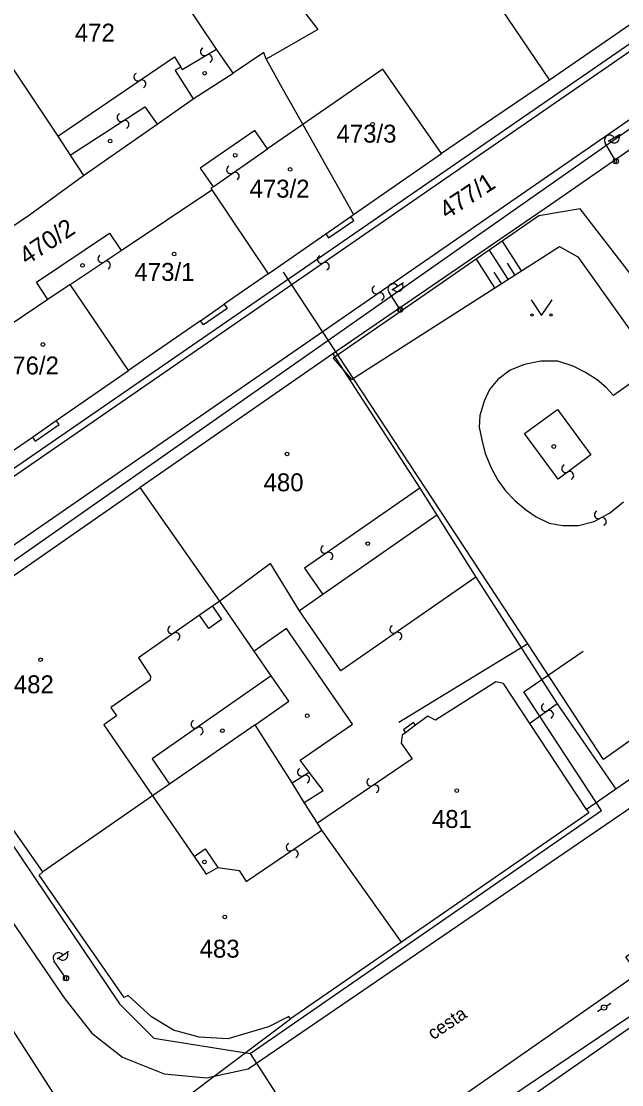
# Model space of a CAD drawing. Extents: x -469926 to -462499, y -1098642 to -1092733.
# Drawn here: x -464574.1 to -464517.1, y -1094761.4 to -1094660.5 of the extents above; entities that cross this region are included whole.
import ezdxf

# ---------------------------------------------------------------- set-up
doc = ezdxf.new("R2010")
doc.units = 0
for name, color, linetype in [('Vrstva 1', 7, 'Continuous'), ('Vrstva 13', 7, 'Continuous'), ('Vrstva 14', 7, 'Continuous'), ('Vrstva 16', 7, 'Continuous'), ('Vrstva 25', 7, 'Continuous'), ('Vrstva 29', 7, 'Continuous'), ('Vrstva 4', 7, 'Continuous'), ('Vrstva 40', 7, 'Continuous'), ('Vrstva 48', 7, 'Continuous'), ('Vrstva 50', 7, 'Continuous'), ('Vrstva 51', 7, 'Continuous'), ('Vrstva 55', 7, 'Continuous'), ('Vrstva 6', 7, 'Continuous'), ('Vrstva 8', 7, 'Continuous')]:
    doc.layers.add(name, color=color, linetype=linetype)

msp = doc.modelspace()

# ---------------------------------------------------------------- linework, layer by layer
at = {"layer": 'Vrstva 1'}
for p, q in [((-464556.36, -1094647.56), (-464545.92, -1094661.25)), ((-464555.54, -1094663.11), (-464562.95, -1094652.04)), ((-464507.41, -1094654.67), (-464523.92, -1094666.05)), ((-464529.67, -1094657.56), (-464523.92, -1094666.05)), ((-464577.16, -1094661.59), (-464570.6, -1094671.38)), ((-464545.92, -1094661.25), (-464550.81, -1094664.06)), ((-464553.96, -1094665.39), (-464555.54, -1094663.11)), ((-464551.05, -1094663.44), (-464553.96, -1094665.39)), ((-464550.81, -1094664.06), (-464551.05, -1094663.44)), ((-464550.81, -1094664.06), (-464549.34, -1094666.76)), ((-464557.73, -1094667.84), (-464553.96, -1094665.39)), ((-464539.74, -1094665), (-464547.35, -1094670.27)), ((-464534.19, -1094673), (-464539.74, -1094665)), ((-464549.34, -1094666.76), (-464547.35, -1094670.27)), ((-464523.92, -1094666.05), (-464529.32, -1094669.68)), ((-464561.17, -1094670.24), (-464557.73, -1094667.84)), ((-464529.32, -1094669.68), (-464534.19, -1094673)), ((-464568.15, -1094675.11), (-464561.17, -1094670.24)), ((-464551.89, -1094670.83), (-464557.08, -1094674.42)), ((-464550.68, -1094672.58), (-464551.89, -1094670.83)), ((-464547.35, -1094670.27), (-464550.68, -1094672.58)), ((-464547.35, -1094670.27), (-464542.52, -1094678.8)), ((-464570.6, -1094671.38), (-464569.4, -1094673.18)), ((-464542.52, -1094678.8), (-464534.19, -1094673)), ((-464515.59, -1094672.15), (-464523.84, -1094677.89)), ((-464569.4, -1094673.18), (-464568.15, -1094675.11)), ((-464557.08, -1094674.42), (-464555.86, -1094676.17)), ((-464573.27, -1094678.82), (-464568.15, -1094675.11)), ((-464564.56, -1094682.21), (-464555.96, -1094676.46)), ((-464555.86, -1094676.17), (-464556.06, -1094676.31)), ((-464556.06, -1094676.31), (-464555.96, -1094676.46)), ((-464555.96, -1094676.46), (-464550.63, -1094684.44)), ((-464523.84, -1094677.89), (-464544.49, -1094692.03)), ((-464579.3, -1094682.88), (-464573.27, -1094678.82)), ((-464542.78, -1094678.98), (-464542.52, -1094678.8)), ((-464542.5, -1094679.37), (-464542.78, -1094678.98)), ((-464544.89, -1094681.03), (-464542.5, -1094679.37)), ((-464572.62, -1094685.22), (-464565.67, -1094680.57)), ((-464565.67, -1094680.57), (-464564.56, -1094682.21)), ((-464550.63, -1094684.44), (-464545.16, -1094680.64)), ((-464545.16, -1094680.64), (-464544.89, -1094681.03)), ((-464550.63, -1094684.44), (-464554.79, -1094687.32)), ((-464571.52, -1094686.87), (-464572.62, -1094685.22)), ((-464569.42, -1094685.46), (-464571.52, -1094686.87)), ((-464563.89, -1094693.62), (-464569.42, -1094685.46)), ((-464571.52, -1094686.87), (-464582.87, -1094694.45)), ((-464554.52, -1094687.72), (-464556.77, -1094689.27)), ((-464554.79, -1094687.32), (-464554.52, -1094687.72)), ((-464557.04, -1094688.88), (-464563.89, -1094693.62)), ((-464556.77, -1094689.27), (-464557.04, -1094688.88)), ((-464544.49, -1094692.03), (-464562.77, -1094704.7)), ((-464544.49, -1094692.03), (-464536.23, -1094704.78)), ((-464570.73, -1094698.35), (-464563.89, -1094693.62)), ((-464572.73, -1094700.31), (-464570.46, -1094698.74)), ((-464570.46, -1094698.74), (-464570.73, -1094698.35)), ((-464577.14, -1094702.78), (-464573, -1094699.92)), ((-464573, -1094699.92), (-464572.73, -1094700.31)), ((-464585.73, -1094720.7), (-464562.77, -1094704.7)), ((-464555.22, -1094715.49), (-464562.77, -1094704.7)), ((-464536.23, -1094704.78), (-464534.62, -1094707.34)), ((-464534.62, -1094707.34), (-464545.44, -1094714.87)), ((-464534.62, -1094707.34), (-464530.91, -1094713.23)), ((-464550.4, -1094711.91), (-464555.22, -1094715.49)), ((-464547.64, -1094716.41), (-464550.4, -1094711.91)), ((-464530.91, -1094713.23), (-464523.21, -1094725.25)), ((-464545.44, -1094714.87), (-464547.64, -1094716.41)), ((-464551.94, -1094720.25), (-464555.22, -1094715.49)), ((-464496.44, -1094718.68), (-464517.64, -1094733.35)), ((-464550.33, -1094722.6), (-464551.94, -1094720.25)), ((-464572.02, -1094741.19), (-464585.76, -1094721.59)), ((-464548.68, -1094725), (-464550.33, -1094722.6)), ((-464551.85, -1094727.22), (-464548.68, -1094725)), ((-464523.21, -1094725.25), (-464517.64, -1094733.35)), ((-464551.85, -1094727.22), (-464559.98, -1094732.88)), ((-464548.36, -1094732.75), (-464551.85, -1094727.22)), ((-464559.98, -1094732.88), (-464561.59, -1094733.98)), ((-464547.2, -1094734.6), (-464548.36, -1094732.75)), ((-464517.64, -1094733.35), (-464520.42, -1094735.27)), ((-464561.59, -1094733.98), (-464572.02, -1094741.19)), ((-464545.96, -1094736.56), (-464547.2, -1094734.6)), ((-464520.21, -1094735.59), (-464537.96, -1094747.85)), ((-464520.42, -1094735.27), (-464520.21, -1094735.59)), ((-464545.53, -1094737.24), (-464545.96, -1094736.56)), ((-464537.96, -1094747.85), (-464545.53, -1094737.24)), ((-464572.36, -1094741.49), (-464572.02, -1094741.19)), ((-464564.29, -1094753.11), (-464572.36, -1094741.49)), ((-464537.96, -1094747.85), (-464548.51, -1094755.14)), ((-464563.91, -1094752.91), (-464564.29, -1094753.11)), ((-464561.69, -1094754.96), (-464563.91, -1094752.91)), ((-464559.61, -1094756.22), (-464561.69, -1094754.96)), ((-464555.76, -1094760.58), (-464548.51, -1094755.14)), ((-464548.66, -1094754.92), (-464550.61, -1094755.89)), ((-464548.51, -1094755.14), (-464548.66, -1094754.92)), ((-464557.17, -1094756.87), (-464559.61, -1094756.22)), ((-464550.61, -1094755.89), (-464554.44, -1094757.04)), ((-464554.44, -1094757.04), (-464557.17, -1094756.87)), ((-464569.59, -1094770.97), (-464555.76, -1094760.58))]:
    msp.add_line(p, q, dxfattribs=at)
at = {"layer": 'Vrstva 13'}
msp.add_lwpolyline([(-464577.2, -1094814.92), (-464588.1, -1094798.73), (-464563.39, -1094781.76), (-464539.83, -1094765.37), (-464538.68, -1094766.97), (-464515.58, -1094750.88), (-464516.68, -1094749.25), (-464507.77, -1094743.09), (-464497.54, -1094739.64), (-464468.81, -1094719.85), (-464461.53, -1094711.24), (-464457.85, -1094708.87), (-464451.11, -1094708.73), (-464446.58, -1094710.26), (-464433.78, -1094721.04), (-464425.8, -1094731.57), (-464428, -1094733.3)], dxfattribs=at)
at = {"layer": 'Vrstva 14'}
for p, q in [((-464472.33, -1094632.29), (-464591.3, -1094714.32)), ((-464591.3, -1094714.32), (-464564.73, -1094753.71)), ((-464526.36, -1094724.09), (-464520.75, -1094720.24)), ((-464518.98, -1094735.35), (-464526.36, -1094724.09)), ((-464552.34, -1094758.44), (-464518.98, -1094735.35)), ((-464564.73, -1094753.71), (-464561.49, -1094756.96)), ((-464561.49, -1094756.96), (-464552.34, -1094758.44)), ((-464552.34, -1094758.44), (-464537.57, -1094781.25))]:
    msp.add_line(p, q, dxfattribs=at)
at = {"layer": 'Vrstva 16'}
for p, q in [((-464526, -1094719.56), (-464549.16, -1094684.28)), ((-464495.42, -1094713.87), (-464518.79, -1094730.52)), ((-464526, -1094719.56), (-464538.24, -1094727.01)), ((-464518.79, -1094730.52), (-464526, -1094719.56)), ((-464518.54, -1094753.92), (-464518.12, -1094753.65)), ((-464518.96, -1094754.19), (-464519.38, -1094754.46)), ((-464518.77, -1094754.07), (-464518.73, -1094754.04))]:
    msp.add_line(p, q, dxfattribs=at)
msp.add_circle((-464518.75, -1094754.06), 0.25, dxfattribs=at)
at = {"layer": 'Vrstva 25'}
for centre in [(-464540.72, -1094670.23), (-464548.54, -1094674.52), (-464559.55, -1094682.56), (-464572, -1094691.14), (-464548.83, -1094701.53), (-464572.22, -1094721.05), (-464532.73, -1094733.47), (-464554.74, -1094745.47)]:
    msp.add_circle(centre, 0.175, dxfattribs=at)
at = {"layer": 'Vrstva 29'}
for p, q in [((-464525.68, -1094686.89), (-464524.68, -1094688.39)), ((-464524.68, -1094688.39), (-464523.68, -1094686.89))]:
    msp.add_line(p, q, dxfattribs=at)
for centre, radius in [((-464556.65, -1094665.4), 0.175), ((-464565.63, -1094671.83), 0.175), ((-464553.75, -1094673.18), 0.175), ((-464568.24, -1094683.63), 0.175), ((-464525.58, -1094688.34), 0.112), ((-464523.78, -1094688.34), 0.112), ((-464523.53, -1094700.82), 0.175), ((-464541.17, -1094710.04), 0.175), ((-464546.92, -1094726.37), 0.175), ((-464554.97, -1094727.79), 0.175), ((-464556.67, -1094740.25), 0.175)]:
    msp.add_circle(centre, radius, dxfattribs=at)
at = {"layer": 'Vrstva 4'}
for p, q in [((-464473.29, -1094633.63), (-464590.61, -1094714.61)), ((-464587.07, -1094718.64), (-464478.8, -1094643.88)), ((-464570.6, -1094671.38), (-464559.5, -1094663.84)), ((-464559.5, -1094663.84), (-464558.91, -1094664.83)), ((-464558.78, -1094665.04), (-464555.54, -1094663.11)), ((-464558.91, -1094664.83), (-464559.45, -1094665.15)), ((-464558.91, -1094664.83), (-464558.78, -1094665.04)), ((-464559.45, -1094665.15), (-464557.73, -1094667.84)), ((-464569.4, -1094673.18), (-464562.33, -1094668.58)), ((-464562.33, -1094668.58), (-464561.17, -1094670.24)), ((-464555.86, -1094676.17), (-464550.68, -1094672.58)), ((-464545.16, -1094680.64), (-464542.78, -1094678.98)), ((-464569.42, -1094685.46), (-464564.56, -1094682.21)), ((-464557.04, -1094688.88), (-464554.79, -1094687.32)), ((-464505.77, -1094687.36), (-464517.87, -1094695.98)), ((-464526.3, -1094693.03), (-464527.65, -1094693.59)), ((-464524.76, -1094692.73), (-464526.3, -1094693.03)), ((-464523.13, -1094692.73), (-464524.76, -1094692.73)), ((-464521.68, -1094693.2), (-464523.13, -1094692.73)), ((-464520.52, -1094693.81), (-464521.68, -1094693.2)), ((-464527.65, -1094693.59), (-464528.82, -1094694.46)), ((-464519.4, -1094694.5), (-464520.52, -1094693.81)), ((-464528.82, -1094694.46), (-464529.61, -1094695.41)), ((-464518.56, -1094695.23), (-464519.4, -1094694.5)), ((-464529.61, -1094695.41), (-464530.13, -1094696.53)), ((-464517.87, -1094695.98), (-464518.56, -1094695.23)), ((-464530.13, -1094696.53), (-464530.55, -1094697.87)), ((-464530.55, -1094697.87), (-464530.59, -1094698.99)), ((-464526.29, -1094699.59), (-464523.18, -1094697.31)), ((-464523.18, -1094697.31), (-464520, -1094701.62)), ((-464573, -1094699.92), (-464570.73, -1094698.35)), ((-464530.59, -1094698.99), (-464530.36, -1094700.2)), ((-464530.36, -1094700.2), (-464530.03, -1094701.49)), ((-464523.11, -1094703.91), (-464526.29, -1094699.59)), ((-464552.53, -1094759.87), (-464467.19, -1094701.59)), ((-464530.03, -1094701.49), (-464529.47, -1094702.83)), ((-464520, -1094701.62), (-464523.11, -1094703.91)), ((-464529.47, -1094702.83), (-464528.82, -1094704)), ((-464528.82, -1094704), (-464528.12, -1094705.04)), ((-464536.23, -1094704.78), (-464547.18, -1094712.37)), ((-464528.12, -1094705.04), (-464527.23, -1094705.94)), ((-464527.23, -1094705.94), (-464526.21, -1094706.81)), ((-464518.23, -1094707.15), (-464516.92, -1094706.07)), ((-464526.21, -1094706.81), (-464525.18, -1094707.5)), ((-464519.68, -1094707.93), (-464518.23, -1094707.15)), ((-464525.18, -1094707.5), (-464523.97, -1094708.1)), ((-464523.97, -1094708.1), (-464522.66, -1094708.32)), ((-464522.66, -1094708.32), (-464521.17, -1094708.32)), ((-464521.17, -1094708.32), (-464519.68, -1094707.93)), ((-464547.18, -1094712.37), (-464545.44, -1094714.87)), ((-464530.91, -1094713.23), (-464543.72, -1094722.11)), ((-464555.92, -1094715.98), (-464557.15, -1094716.84)), ((-464555.22, -1094715.49), (-464555.92, -1094715.98)), ((-464555.92, -1094715.98), (-464555.04, -1094717.24)), ((-464543.72, -1094722.11), (-464547.64, -1094716.41)), ((-464557.15, -1094716.84), (-464562.92, -1094720.87)), ((-464556.27, -1094718.09), (-464557.15, -1094716.84)), ((-464555.04, -1094717.24), (-464556.27, -1094718.09)), ((-464548.9, -1094718.08), (-464551.94, -1094720.25)), ((-464542.62, -1094727.18), (-464548.9, -1094718.08)), ((-464562.92, -1094720.87), (-464561.78, -1094722.61)), ((-464590.35, -1094723.38), (-464569.93, -1094753.23)), ((-464561.83, -1094723.01), (-464565.55, -1094725.59)), ((-464561.78, -1094722.61), (-464561.83, -1094723.01)), ((-464550.33, -1094722.6), (-464561.63, -1094730.47)), ((-464529.01, -1094723.16), (-464534.75, -1094726.8)), ((-464528.29, -1094723.3), (-464529.01, -1094723.16)), ((-464525.79, -1094727.11), (-464528.29, -1094723.3)), ((-464523.21, -1094725.25), (-464525.79, -1094727.11)), ((-464565.01, -1094726.38), (-464566.21, -1094727.22)), ((-464565.55, -1094725.59), (-464565.01, -1094726.38)), ((-464535.46, -1094726.4), (-464536.64, -1094727.27)), ((-464534.75, -1094726.8), (-464535.46, -1094726.4)), ((-464566.21, -1094727.22), (-464561.59, -1094733.98)), ((-464547.6, -1094730.6), (-464542.62, -1094727.18)), ((-464536.83, -1094727.01), (-464537.79, -1094727.72)), ((-464536.64, -1094727.27), (-464537.6, -1094727.98)), ((-464536.64, -1094727.27), (-464536.83, -1094727.01)), ((-464520.42, -1094735.27), (-464525.79, -1094727.11)), ((-464537.91, -1094728.21), (-464538.01, -1094728.96)), ((-464537.6, -1094727.98), (-464537.91, -1094728.21)), ((-464537.79, -1094727.72), (-464537.6, -1094727.98)), ((-464538.01, -1094728.96), (-464536.95, -1094730.47)), ((-464561.63, -1094730.47), (-464559.98, -1094732.88)), ((-464536.95, -1094730.47), (-464545.96, -1094736.56)), ((-464546.75, -1094731.73), (-464547.6, -1094730.6)), ((-464548.36, -1094732.75), (-464546.75, -1094731.73)), ((-464545.4, -1094733.47), (-464546.75, -1094731.73)), ((-464547.2, -1094734.6), (-464545.4, -1094733.47)), ((-464561.59, -1094733.98), (-464557.66, -1094739.73)), ((-464552.7, -1094742.11), (-464545.53, -1094737.24)), ((-464557.66, -1094739.73), (-464556.61, -1094739)), ((-464556.61, -1094739), (-464555.4, -1094740.76)), ((-464557.66, -1094739.73), (-464556.52, -1094741.4)), ((-464556.52, -1094741.4), (-464555.4, -1094740.76)), ((-464555.4, -1094740.76), (-464553.39, -1094741.06)), ((-464553.39, -1094741.06), (-464552.7, -1094742.11)), ((-464569.93, -1094753.23), (-464567.37, -1094756.5)), ((-464567.37, -1094756.5), (-464564.46, -1094758.79)), ((-464564.46, -1094758.79), (-464560.48, -1094760.37)), ((-464560.48, -1094760.37), (-464556.48, -1094760.74)), ((-464556.48, -1094760.74), (-464555.76, -1094760.58)), ((-464555.76, -1094760.58), (-464552.53, -1094759.87))]:
    msp.add_line(p, q, dxfattribs=at)
at = {"layer": 'Vrstva 40'}
msp.add_line((-464561.23, -1094785.14), (-464445.38, -1094707.12), dxfattribs=at)
at = {"layer": 'Vrstva 48'}
for points in [[(-464526.59, -1094684.14), (-464528.38, -1094681.33)], [(-464529.12, -1094685.76), (-464530.85, -1094683.04)], [(-464527.85, -1094684.95), (-464529.62, -1094682.19)], [(-464527.22, -1094684.54), (-464527.93, -1094683.43)], [(-464528.48, -1094685.35), (-464529.18, -1094684.26)]]:
    msp.add_lwpolyline(points, dxfattribs=at)
at = {"layer": 'Vrstva 51'}
for centre, radius, start, end in [((-464556.68, -1094663.35), 0.376, 113.6804, 299.9915), ((-464556.3, -1094664), 0.377, 293.0043, 120.6675), ((-464562.99, -1094665.75), 0.376, 113.6804, 299.9915), ((-464562.61, -1094666.4), 0.377, 293.0043, 120.6675), ((-464564.59, -1094669.6), 0.376, 113.6804, 299.9915), ((-464564.21, -1094670.25), 0.377, 293.0043, 120.6675), ((-464554.19, -1094674.55), 0.376, 118.5704, 304.8815), ((-464553.75, -1094675.17), 0.377, 297.8943, 125.5575), ((-464566.41, -1094683), 0.376, 118.5704, 304.8815), ((-464545.58, -1094683.07), 0.376, 113.6804, 299.9915), ((-464565.98, -1094683.61), 0.377, 297.8943, 125.5575), ((-464545.2, -1094683.72), 0.377, 293.0043, 120.6675), ((-464540.39, -1094685.95), 0.376, 113.6804, 299.9915), ((-464540.01, -1094686.6), 0.377, 293.0043, 120.6675), ((-464522.39, -1094702.92), 0.376, 113.6804, 299.9915), ((-464522.01, -1094703.57), 0.377, 293.0043, 120.6675), ((-464519.3, -1094707.3), 0.376, 113.6804, 299.9915), ((-464518.92, -1094707.95), 0.377, 293.0043, 120.6675), ((-464545.25, -1094710.58), 0.376, 113.6804, 299.9915), ((-464544.87, -1094711.23), 0.377, 293.0043, 120.6675), ((-464559.77, -1094718.21), 0.376, 113.6804, 299.9915), ((-464538.7, -1094718.17), 0.376, 113.6804, 299.9915), ((-464559.39, -1094718.86), 0.377, 293.0043, 120.6675), ((-464538.32, -1094718.82), 0.377, 293.0043, 120.6675), ((-464524.32, -1094725.59), 0.376, 113.6804, 299.9915), ((-464523.94, -1094726.24), 0.377, 293.0043, 120.6675), ((-464557.56, -1094727.18), 0.376, 113.6804, 299.9915), ((-464557.18, -1094727.83), 0.377, 293.0043, 120.6675), ((-464547.46, -1094731.73), 0.376, 113.6804, 299.9915), ((-464547.08, -1094732.38), 0.377, 293.0043, 120.6675), ((-464540.88, -1094732.67), 0.376, 113.6804, 299.9915), ((-464540.5, -1094733.32), 0.377, 293.0043, 120.6675), ((-464548.53, -1094738.83), 0.376, 113.6804, 299.9915), ((-464548.15, -1094739.48), 0.377, 293.0043, 120.6675)]:
    msp.add_arc(centre, radius, start, end, dxfattribs=at)
at = {"layer": 'Vrstva 55'}
for p, q in [((-464518.35, -1094671.84), (-464517.23, -1094671.18)), ((-464517.76, -1094673.52), (-464518.65, -1094672.02)), ((-464517.8, -1094673.92), (-464517.69, -1094673.5)), ((-464517.62, -1094673.99), (-464517.5, -1094673.52)), ((-464538.88, -1094685.96), (-464537.79, -1094685.26)), ((-464538.24, -1094687.62), (-464539.18, -1094686.14)), ((-464538.26, -1094688.02), (-464538.17, -1094687.59)), ((-464538.08, -1094688.08), (-464537.98, -1094687.61)), ((-464570.66, -1094749.44), (-464569.58, -1094748.7)), ((-464569.96, -1094751.08), (-464570.95, -1094749.63)), ((-464569.97, -1094751.48), (-464569.89, -1094751.04)), ((-464569.79, -1094751.53), (-464569.7, -1094751.06))]:
    msp.add_line(p, q, dxfattribs=at)
msp.add_lwpolyline([(-464542.73, -1094694.47), (-464522.98, -1094681.83), (-464521.24, -1094682.81), (-464513.05, -1094694.3), (-464512.3, -1094692.69), (-464513.06, -1094688.58), (-464521.01, -1094678.26), (-464524.93, -1094678.94), (-464544.45, -1094692.44), (-464542.73, -1094694.47)], dxfattribs=at)
for centre in [(-464517.63, -1094673.74), (-464517.63, -1094673.74), (-464538.1, -1094687.83), (-464538.1, -1094687.83), (-464569.81, -1094751.28), (-464569.81, -1094751.28)]:
    msp.add_circle(centre, 0.25, dxfattribs=at)
for centre, start, end in [((-464518.22, -1094671.76), 30.6929, 210.6929), ((-464517.79, -1094671.51), 209.9903, 31.3954), ((-464538.76, -1094685.87), 32.609, 212.609), ((-464538.33, -1094685.61), 211.9065, 33.3116), ((-464570.53, -1094749.35), 34.4683, 214.4683), ((-464570.12, -1094749.07), 213.7657, 35.1708)]:
    msp.add_arc(centre, 0.5, start, end, dxfattribs=at)
at = {"layer": 'Vrstva 6'}
for p, q in [((-464464.04, -1094634.04), (-464622.65, -1094745.27)), ((-464630.91, -1094669.9), (-464530.79, -1094824.22))]:
    msp.add_line(p, q, dxfattribs=at)
at = {"layer": 'Vrstva 8'}
msp.add_line((-464550.73, -1094779.95), (-464435.57, -1094699.66), dxfattribs=at)

# ---------------------------------------------------------------- texts
at = {"layer": 'Vrstva 13'}
msp.add_text('cesta', height=1.25, rotation=34.1212, dxfattribs=at).set_placement((-464534.96, -1094757.18))
at = {"layer": 'Vrstva 50'}
for s, p in [('472', (-464568.97, -1094662.39)), ('473/3', (-464544.14, -1094671.98)), ('473/2', (-464552.39, -1094677.2)), ('473/1', (-464563.31, -1094685.1)), ('476/2', (-464576.17, -1094693.98)), ('480', (-464551.06, -1094705.07)), ('482', (-464574.76, -1094724.24)), ('481', (-464535.09, -1094737.02)), ('483', (-464557.13, -1094749.33))]:
    msp.add_text(s, height=1.7, dxfattribs=at).set_placement(p)
for s, rotation, p in [('477/1', 33.228, (-464533.67, -1094679.3)), ('470/2', 33.579, (-464573.53, -1094683.65))]:
    msp.add_text(s, height=1.7, rotation=rotation, dxfattribs=at).set_placement(p)

doc.saveas('drawing.dxf')
